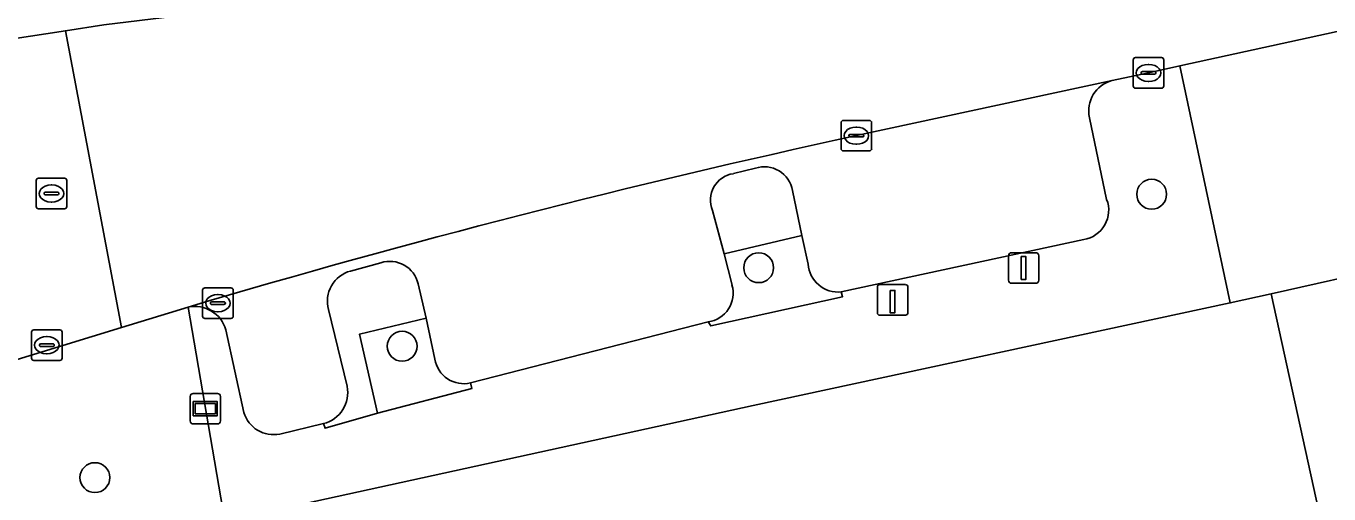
# Model space of a CAD drawing. Extents: x 160554 to 161248, y 385329 to 386506.
# Drawn here: x 160742.95 to 160785.58, y 385896.47 to 385911.79 of the extents above; entities that cross this region are included whole.
import ezdxf

# ---------------------------------------------------------------- set-up
doc = ezdxf.new("R2010")
doc.units = 0
for name, color, linetype in [('IMGEO_Boom', 7, 'Continuous'), ('IMGEO_Groenvoorziening', 7, 'Continuous'), ('IMGEO_Kolk', 7, 'Continuous'), ('IMGEO_Laadpaal', 7, 'Continuous'), ('IMGEO_Lichtmast', 7, 'Continuous'), ('IMGEO_Pand', 7, 'Continuous'), ('IMGEO_Parkeervlak_open', 7, 'Continuous'), ('IMGEO_Reclamebord', 7, 'Continuous'), ('IMGEO_Rijbaan_lokaal_gesloten', 7, 'Continuous'), ('IMGEO_Rioolput', 7, 'Continuous'), ('IMGEO_Verkeerseiland_open', 7, 'Continuous'), ('IMGEO_Voetpad_open', 7, 'Continuous')]:
    doc.layers.add(name, color=color, linetype=linetype)

msp = doc.modelspace()

# ---------------------------------------------------------------- linework, layer by layer
at = {"layer": 'IMGEO_Boom'}
for centre in [(160779.781, 385906.285), (160766.921, 385903.88), (160755.254, 385901.31), (160745.201, 385897.009)]:
    msp.add_circle(centre, 0.489, dxfattribs=at)
at = {"layer": 'IMGEO_Groenvoorziening'}
for points in [[(160768.535, 385904.001), (160768.335, 385904.934), (160765.795, 385904.338), (160766.048, 385903.309)], [(160765.272, 385902.106), (160765.351, 385901.973), (160769.666, 385902.929), (160769.621, 385903.089)], [(160756.327, 385900.886), (160756.035, 385902.233), (160753.854, 385901.703), (160754.45, 385899.114), (160757.537, 385899.93), (160757.495, 385900.108)]]:
    msp.add_lwpolyline(points, dxfattribs=at)
for centre, radius, start, end in [((160769.52, 385904.071), 0.987, 184.0779, 275.8764), ((160765.136, 385903.045), 0.949, 278.2122, 16.1394), ((160757.274, 385901.042), 0.959, 189.3354, 283.3297)]:
    msp.add_arc(centre, radius, start, end, dxfattribs=at)
at = {"layer": 'IMGEO_Kolk'}
for p, q in [((160779.176, 385909.83), (160779.176, 385910.682)), ((160779.251, 385910.756), (160780.103, 385910.756)), ((160780.177, 385910.682), (160780.177, 385909.83)), ((160779.435, 385910.25), (160779.435, 385910.262)), ((160779.873, 385910.213), (160779.475, 385910.213)), ((160779.478, 385910.299), (160779.876, 385910.299)), ((160779.664, 385910.536), (160779.689, 385910.536)), ((160779.919, 385910.262), (160779.919, 385910.25)), ((160779.687, 385909.976), (160779.662, 385909.976)), ((160780.103, 385909.756), (160779.251, 385909.756)), ((160769.617, 385907.776), (160769.617, 385908.628)), ((160769.692, 385908.702), (160770.544, 385908.702)), ((160770.618, 385908.628), (160770.618, 385907.776)), ((160769.876, 385908.196), (160769.876, 385908.208)), ((160770.314, 385908.159), (160769.916, 385908.159)), ((160769.919, 385908.245), (160770.317, 385908.245)), ((160770.105, 385908.482), (160770.13, 385908.482)), ((160770.36, 385908.208), (160770.36, 385908.196)), ((160770.544, 385907.702), (160769.692, 385907.702)), ((160770.128, 385907.922), (160770.103, 385907.922)), ((160748.725, 385902.294), (160748.725, 385903.146)), ((160748.8, 385903.22), (160749.652, 385903.22)), ((160749.213, 385903), (160749.238, 385903)), ((160749.726, 385903.146), (160749.726, 385902.294)), ((160748.984, 385902.714), (160748.984, 385902.726)), ((160749.422, 385902.677), (160749.024, 385902.677)), ((160749.027, 385902.763), (160749.425, 385902.763)), ((160749.468, 385902.726), (160749.468, 385902.714)), ((160749.652, 385902.22), (160748.8, 385902.22)), ((160749.236, 385902.44), (160749.211, 385902.44)), ((160743.125, 385900.918), (160743.125, 385901.77)), ((160743.2, 385901.844), (160744.052, 385901.844)), ((160744.126, 385901.77), (160744.126, 385900.918)), ((160743.384, 385901.338), (160743.384, 385901.35)), ((160743.822, 385901.301), (160743.424, 385901.301)), ((160743.427, 385901.387), (160743.825, 385901.387)), ((160743.613, 385901.624), (160743.638, 385901.624)), ((160743.868, 385901.35), (160743.868, 385901.338)), ((160744.052, 385900.844), (160743.2, 385900.844)), ((160743.636, 385901.064), (160743.611, 385901.064))]:
    msp.add_line(p, q, dxfattribs=at)
for points in [[(160779.176, 385909.83), (160779.176, 385910.682)], [(160779.251, 385910.756), (160780.103, 385910.756)], [(160780.177, 385910.682), (160780.177, 385909.83)], [(160780.103, 385909.756), (160779.251, 385909.756)], [(160769.617, 385907.776), (160769.617, 385908.628)], [(160769.692, 385908.702), (160770.544, 385908.702)], [(160770.618, 385908.628), (160770.618, 385907.776)], [(160770.544, 385907.702), (160769.692, 385907.702)], [(160748.725, 385902.294), (160748.725, 385903.146)], [(160748.8, 385903.22), (160749.652, 385903.22)], [(160749.726, 385903.146), (160749.726, 385902.294)], [(160749.652, 385902.22), (160748.8, 385902.22)], [(160743.125, 385900.918), (160743.125, 385901.77)], [(160743.2, 385901.844), (160744.052, 385901.844)], [(160744.126, 385901.77), (160744.126, 385900.918)], [(160744.052, 385900.844), (160743.2, 385900.844)]]:
    msp.add_lwpolyline(points, dxfattribs=at)
for centre, radius, start, end in [((160779.253, 385910.68), 0.0765, 91.552, 178.448), ((160779.253, 385910.68), 0.0765, 91.552, 178.448), ((160780.101, 385910.68), 0.0765, 1.552, 88.448), ((160780.101, 385910.68), 0.0765, 1.552, 88.448), ((160779.475, 385910.259), 0.0403, 85.8775, 175.7526), ((160779.472, 385910.249), 0.0366, 178.938, 274.7102), ((160779.876, 385910.256), 0.043, 264.8664, 352.4533), ((160779.88, 385910.261), 0.0386, 1.7309, 96.639), ((160779.253, 385909.832), 0.0765, 181.552, 268.448), ((160779.253, 385909.832), 0.0765, 181.552, 268.448), ((160780.101, 385909.832), 0.0765, 271.552, 358.448), ((160780.101, 385909.832), 0.0765, 271.552, 358.448), ((160769.694, 385908.626), 0.0765, 91.552, 178.448), ((160769.694, 385908.626), 0.0765, 91.552, 178.448), ((160770.542, 385908.626), 0.0765, 1.552, 88.448), ((160770.542, 385908.626), 0.0765, 1.552, 88.448), ((160769.916, 385908.205), 0.0403, 85.8775, 175.7526), ((160769.913, 385908.195), 0.0366, 178.938, 274.7102), ((160770.317, 385908.202), 0.043, 264.8664, 352.4533), ((160770.321, 385908.207), 0.0386, 1.7309, 96.639), ((160769.694, 385907.778), 0.0765, 181.552, 268.448), ((160769.694, 385907.778), 0.0765, 181.552, 268.448), ((160770.542, 385907.778), 0.0765, 271.552, 358.448), ((160770.542, 385907.778), 0.0765, 271.552, 358.448), ((160748.802, 385903.144), 0.0765, 91.552, 178.448), ((160748.802, 385903.144), 0.0765, 91.552, 178.448), ((160749.65, 385903.144), 0.0765, 1.552, 88.448), ((160749.65, 385903.144), 0.0765, 1.552, 88.448), ((160749.024, 385902.723), 0.0403, 85.8775, 175.7526), ((160749.021, 385902.713), 0.0366, 178.938, 274.7102), ((160749.425, 385902.72), 0.043, 264.8664, 352.4533), ((160749.429, 385902.725), 0.0386, 1.7309, 96.639), ((160748.802, 385902.296), 0.0765, 181.552, 268.448), ((160748.802, 385902.296), 0.0765, 181.552, 268.448), ((160749.65, 385902.296), 0.0765, 271.552, 358.448), ((160749.65, 385902.296), 0.0765, 271.552, 358.448), ((160743.202, 385901.768), 0.0765, 91.552, 178.448), ((160743.202, 385901.768), 0.0765, 91.552, 178.448), ((160744.05, 385901.768), 0.0765, 1.552, 88.448), ((160744.05, 385901.768), 0.0765, 1.552, 88.448), ((160743.424, 385901.347), 0.0403, 85.8775, 175.7526), ((160743.421, 385901.337), 0.0366, 178.938, 274.7102), ((160743.825, 385901.344), 0.043, 264.8664, 352.4533), ((160743.829, 385901.349), 0.0386, 1.7309, 96.639), ((160743.202, 385900.92), 0.0765, 181.552, 268.448), ((160743.202, 385900.92), 0.0765, 181.552, 268.448), ((160744.05, 385900.92), 0.0765, 271.552, 358.448), ((160744.05, 385900.92), 0.0765, 271.552, 358.448)]:
    msp.add_arc(centre, radius, start, end, dxfattribs=at)
for centre, major_axis, ratio, start_param, end_param in [((160779.663, 385910.256), (-0.387, 0.002), 0.722429, 4.712389, 7.853982), ((160779.688, 385910.256), (-0.39, 0.002), 0.717154, 1.570796, 4.712389), ((160770.104, 385908.202), (-0.387, 0.002), 0.722429, 4.712389, 7.853982), ((160770.129, 385908.202), (-0.39, 0.002), 0.717154, 1.570796, 4.712389), ((160749.212, 385902.72), (-0.387, 0.002), 0.722429, 4.712389, 7.853982), ((160749.237, 385902.72), (-0.39, 0.002), 0.717154, 1.570796, 4.712389), ((160743.612, 385901.344), (-0.387, 0.002), 0.722429, 4.712389, 7.853982), ((160743.637, 385901.344), (-0.39, 0.002), 0.717154, 1.570796, 4.712389)]:
    msp.add_ellipse(centre, major_axis=major_axis, ratio=ratio, start_param=start_param, end_param=end_param, dxfattribs=at)
at = {"layer": 'IMGEO_Laadpaal'}
for p, q in [((160770.804, 385903.242), (160770.804, 385902.401)), ((160770.804, 385903.242), (160770.804, 385902.401)), ((160771.72, 385903.326), (160770.879, 385903.326)), ((160771.72, 385903.326), (160770.879, 385903.326)), ((160771.804, 385902.41), (160771.804, 385903.251)), ((160771.804, 385902.41), (160771.804, 385903.251)), ((160770.888, 385902.326), (160771.729, 385902.326)), ((160770.888, 385902.326), (160771.729, 385902.326))]:
    msp.add_line(p, q, dxfattribs=at)
msp.add_lwpolyline([(160771.219, 385903.139), (160771.379, 385903.139), (160771.379, 385902.406), (160771.219, 385902.406), (160771.219, 385903.139)], dxfattribs=at)
for centre, start, end in [((160770.882, 385903.248), 92.4484, 184.2845), ((160770.882, 385903.248), 92.4484, 184.2845), ((160771.726, 385903.248), 2.4484, 94.2845), ((160771.726, 385903.248), 2.4484, 94.2845), ((160770.882, 385902.404), 182.4484, 274.2845), ((160770.882, 385902.404), 182.4484, 274.2845), ((160771.726, 385902.404), 272.4484, 4.2845), ((160771.726, 385902.404), 272.4484, 4.2845)]:
    msp.add_arc(centre, 0.0779, start, end, dxfattribs=at)
at = {"layer": 'IMGEO_Lichtmast'}
for p, q in [((160775.094, 385903.47), (160775.094, 385904.27)), ((160775.094, 385904.27), (160775.094, 385903.47)), ((160775.194, 385904.37), (160775.984, 385904.37)), ((160775.984, 385904.37), (160775.194, 385904.37)), ((160776.084, 385904.27), (160776.084, 385903.47)), ((160776.084, 385903.47), (160776.084, 385904.27)), ((160775.984, 385903.37), (160775.194, 385903.37)), ((160775.194, 385903.37), (160775.984, 385903.37))]:
    msp.add_line(p, q, dxfattribs=at)
msp.add_lwpolyline([(160775.514, 385904.245), (160775.664, 385904.245), (160775.664, 385903.495), (160775.514, 385903.495), (160775.514, 385904.245)], dxfattribs=at)
for centre, start, end in [((160775.194, 385904.27), 90, 180), ((160775.194, 385904.27), 90, 180), ((160775.984, 385904.27), 0, 90), ((160775.984, 385904.27), 360, 90), ((160775.194, 385903.47), 180, 270), ((160775.194, 385903.47), 180, 270), ((160775.984, 385903.47), 270, 0), ((160775.984, 385903.47), 270, 0)]:
    msp.add_arc(centre, 0.1, start, end, dxfattribs=at)
at = {"layer": 'IMGEO_Pand'}
msp.add_lwpolyline([(160786.882, 385888.442), (160783.69, 385903.022), (160782.353, 385902.729), (160766.738, 385899.37), (160751.387, 385896.009), (160756.51, 385872.607), (160757.708, 385872.869), (160758.975, 385867.079), (160777.279, 385870.849), (160778.133, 385871.025), (160789.862, 385873.612), (160789.8, 385873.897), (160790.054, 385873.952)], close=True, dxfattribs=at)
at = {"layer": 'IMGEO_Parkeervlak_open'}
for points in [[(160778.483, 385910.006), (160770.117, 385908.203)], [(160778.307, 385906.116), (160777.745, 385908.791)], [(160766.092, 385906.959), (160766.813, 385907.137)], [(160768.032, 385906.413), (160768.335, 385904.934), (160768.535, 385904.001)], [(160766.048, 385903.309), (160765.795, 385904.338), (160765.407, 385905.752)], [(160769.621, 385903.089), (160777.556, 385904.803)], [(160753.565, 385903.771), (160754.558, 385904.043)], [(160755.776, 385903.353), (160756.035, 385902.233), (160756.327, 385900.886)], [(160753.451, 385900.002), (160752.846, 385902.51)], [(160757.495, 385900.108), (160765.272, 385902.106)], [(160749.488, 385901.848), (160750.074, 385899.143)], [(160751.251, 385898.437), (160752.679, 385898.777)]]:
    msp.add_lwpolyline(points, dxfattribs=at)
for centre, radius, start, end in [((160778.745, 385909.015), 1.025, 104.8202, 192.6302), ((160833.654, 385615.226), 299.787, 102.23602, 106.55173), ((160766.215, 385906.091), 0.876, 98.0792, 202.769), ((160767.104, 385906.239), 0.944, 10.5968, 107.9885), ((160777.408, 385905.759), 0.967, 278.7863, 21.6769), ((160754.851, 385903.14), 0.949, 12.9511, 107.9856), ((160769.52, 385904.071), 0.987, 184.0779, 275.8764), ((160753.825, 385902.787), 1.018, 104.8129, 195.8051), ((160765.136, 385903.045), 0.949, 278.2122, 16.1394), ((160748.463, 385901.543), 1.07, 16.5882, 101.4707), ((160757.274, 385901.042), 0.959, 189.3354, 283.3297), ((160752.418, 385899.797), 1.053, 284.3589, 11.2025), ((160751.046, 385899.429), 1.013, 196.3842, 281.7026)]:
    msp.add_arc(centre, radius, start, end, dxfattribs=at)
at = {"layer": 'IMGEO_Reclamebord'}
for p, q in [((160748.317, 385898.865), (160748.317, 385899.665)), ((160748.317, 385899.665), (160748.317, 385898.865)), ((160748.417, 385899.765), (160749.207, 385899.765)), ((160749.207, 385899.765), (160748.417, 385899.765)), ((160749.307, 385899.665), (160749.307, 385898.865)), ((160749.307, 385898.865), (160749.307, 385899.665)), ((160749.207, 385898.765), (160748.417, 385898.765)), ((160748.417, 385898.765), (160749.207, 385898.765))]:
    msp.add_line(p, q, dxfattribs=at)
for points in [[(160748.418, 385899.497), (160749.206, 385899.497), (160749.206, 385899.033), (160748.418, 385899.033), (160748.418, 385899.497)], [(160748.483, 385899.432), (160748.483, 385899.098), (160749.141, 385899.098), (160749.141, 385899.432), (160748.483, 385899.432)]]:
    msp.add_lwpolyline(points, dxfattribs=at)
for centre, start, end in [((160748.417, 385899.665), 90, 180), ((160748.417, 385899.665), 90, 180), ((160749.207, 385899.665), 0, 90), ((160749.207, 385899.665), 360, 90), ((160748.417, 385898.865), 180, 270), ((160748.417, 385898.865), 180, 270), ((160749.207, 385898.865), 270, 0), ((160749.207, 385898.865), 270, 0)]:
    msp.add_arc(centre, 0.1, start, end, dxfattribs=at)
at = {"layer": 'IMGEO_Rijbaan_lokaal_gesloten'}
for points in [[(160840.924, 385932.085), (160816.018, 385926.352), (160787.915, 385920.21), (160763.809, 385914.925), (160759.912, 385914.039), (160756.492, 385913.428), (160750.518, 385912.437), (160745.49, 385911.828), (160744.233, 385911.636), (160746.075, 385901.918), (160748.25, 385902.591)], [(160770.117, 385908.203), (160778.483, 385910.006), (160779.677, 385910.257), (160780.7, 385910.486), (160789.45, 385912.397), (160797.112, 385914.094), (160798.041, 385914.315), (160798.268, 385914.357), (160799.19, 385914.528), (160812.402, 385917.497), (160830.246, 385921.411), (160835.618, 385922.606), (160835.841, 385922.656)], [(160733.272, 385897.142), (160733.927, 385897.716), (160735.121, 385898.41), (160737.091, 385899.177), (160737.558, 385899.319), (160746.075, 385901.918), (160744.233, 385911.636), (160737.71, 385910.645), (160734.821, 385910.206)]]:
    msp.add_lwpolyline(points, dxfattribs=at)
msp.add_arc((160833.654, 385615.226), 299.787, 102.23602, 106.55173, dxfattribs=at)
at = {"layer": 'IMGEO_Rioolput'}
for p, q in [((160743.354, 385906.809), (160744.206, 385906.809)), ((160743.279, 385905.883), (160743.279, 385906.735)), ((160743.767, 385906.589), (160743.792, 385906.589)), ((160744.28, 385906.735), (160744.28, 385905.883)), ((160743.538, 385906.303), (160743.538, 385906.315)), ((160743.976, 385906.266), (160743.578, 385906.266)), ((160743.581, 385906.352), (160743.979, 385906.352)), ((160743.79, 385906.029), (160743.765, 385906.029)), ((160744.022, 385906.315), (160744.022, 385906.303)), ((160744.206, 385905.809), (160743.354, 385905.809))]:
    msp.add_line(p, q, dxfattribs=at)
for points in [[(160743.354, 385906.809), (160744.206, 385906.809)], [(160743.279, 385905.883), (160743.279, 385906.735)], [(160744.28, 385906.735), (160744.28, 385905.883)], [(160744.206, 385905.809), (160743.354, 385905.809)]]:
    msp.add_lwpolyline(points, dxfattribs=at)
for centre, radius, start, end in [((160743.356, 385906.733), 0.0765, 91.552, 178.448), ((160743.356, 385906.733), 0.0765, 91.552, 178.448), ((160744.204, 385906.733), 0.0765, 1.552, 88.448), ((160744.204, 385906.733), 0.0765, 1.552, 88.448), ((160743.578, 385906.312), 0.0403, 85.8775, 175.7526), ((160743.575, 385906.302), 0.0366, 178.938, 274.7102), ((160743.979, 385906.309), 0.043, 264.8664, 352.4533), ((160743.983, 385906.314), 0.0386, 1.7309, 96.639), ((160743.356, 385905.885), 0.0765, 181.552, 268.448), ((160743.356, 385905.885), 0.0765, 181.552, 268.448), ((160744.204, 385905.885), 0.0765, 271.552, 358.448), ((160744.204, 385905.885), 0.0765, 271.552, 358.448)]:
    msp.add_arc(centre, radius, start, end, dxfattribs=at)
for centre, major_axis, ratio, start_param, end_param in [((160743.766, 385906.309), (-0.387, 0.002), 0.722429, 4.712389, 7.853982), ((160743.791, 385906.309), (-0.39, 0.002), 0.717154, 1.570796, 4.712389)]:
    msp.add_ellipse(centre, major_axis=major_axis, ratio=ratio, start_param=start_param, end_param=end_param, dxfattribs=at)
at = {"layer": 'IMGEO_Verkeerseiland_open'}
for points in [[(160766.813, 385907.137), (160766.092, 385906.959)], [(160765.407, 385905.752), (160765.795, 385904.338), (160768.335, 385904.934), (160768.032, 385906.413)], [(160754.558, 385904.043), (160753.565, 385903.771)], [(160752.679, 385898.777), (160752.73, 385898.625), (160754.45, 385899.114), (160753.854, 385901.703), (160756.035, 385902.233), (160755.776, 385903.353)], [(160752.846, 385902.51), (160753.451, 385900.002)]]:
    msp.add_lwpolyline(points, dxfattribs=at)
for centre, radius, start, end in [((160766.215, 385906.091), 0.876, 98.0792, 202.769), ((160767.104, 385906.239), 0.944, 10.5968, 107.9885), ((160754.851, 385903.14), 0.949, 12.9511, 107.9856), ((160753.825, 385902.787), 1.018, 104.8129, 195.8051), ((160752.418, 385899.797), 1.053, 284.3589, 11.2025)]:
    msp.add_arc(centre, radius, start, end, dxfattribs=at)
at = {"layer": 'IMGEO_Voetpad_open'}
for points in [[(160736.496, 385916.182), (160736.503, 385916.132), (160737.71, 385910.645), (160744.233, 385911.636), (160745.49, 385911.828)], [(160782.353, 385902.729), (160780.7, 385910.486), (160779.677, 385910.257), (160778.483, 385910.006)], [(160777.745, 385908.791), (160778.307, 385906.116)], [(160777.556, 385904.803), (160769.621, 385903.089), (160769.666, 385902.929), (160765.351, 385901.973), (160765.272, 385902.106), (160757.495, 385900.108), (160757.537, 385899.93), (160754.45, 385899.114), (160752.73, 385898.625), (160752.679, 385898.777), (160751.251, 385898.437)], [(160781.262, 385750), (160780.116, 385755.219), (160777.992, 385764.891), (160774.791, 385779.47), (160772.013, 385792.125), (160769.9, 385801.747), (160767.998, 385810.411), (160766.088, 385819.108), (160766.446, 385819.186), (160763.205, 385833.915), (160761.698, 385840.764), (160761.62, 385841.119), (160761.387, 385841.069), (160758.439, 385854.537), (160758.206, 385855.6), (160759.667, 385855.919), (160759.385, 385857.208), (160757.924, 385856.888), (160755.843, 385866.393), (160749.452, 385895.585), (160748.25, 385902.591), (160746.075, 385901.918), (160737.558, 385899.319), (160737.091, 385899.177)], [(160748.25, 385902.591), (160749.452, 385895.585), (160751.387, 385896.009), (160766.738, 385899.37), (160782.353, 385902.729)], [(160750.074, 385899.143), (160749.488, 385901.848)]]:
    msp.add_lwpolyline(points, dxfattribs=at)
for points in [[(160797.112, 385914.094), (160789.45, 385912.397), (160780.7, 385910.486), (160782.353, 385902.729), (160783.69, 385903.022), (160787.674, 385903.918), (160798.737, 385906.408), (160798.121, 385909.321), (160797.7, 385911.314)], [(160787.674, 385903.918), (160783.69, 385903.022), (160786.882, 385888.442), (160790.054, 385873.952), (160790.171, 385873.414), (160792.241, 385863.947), (160795.385, 385864.625), (160796.008, 385864.76)]]:
    msp.add_lwpolyline(points, close=True, dxfattribs=at)
for centre, radius, start, end in [((160778.745, 385909.015), 1.025, 104.8202, 192.6302), ((160777.408, 385905.759), 0.967, 278.7863, 21.6769), ((160748.463, 385901.543), 1.07, 16.5882, 101.4707), ((160751.046, 385899.429), 1.013, 196.3842, 281.7026)]:
    msp.add_arc(centre, radius, start, end, dxfattribs=at)

doc.saveas('drawing.dxf')
